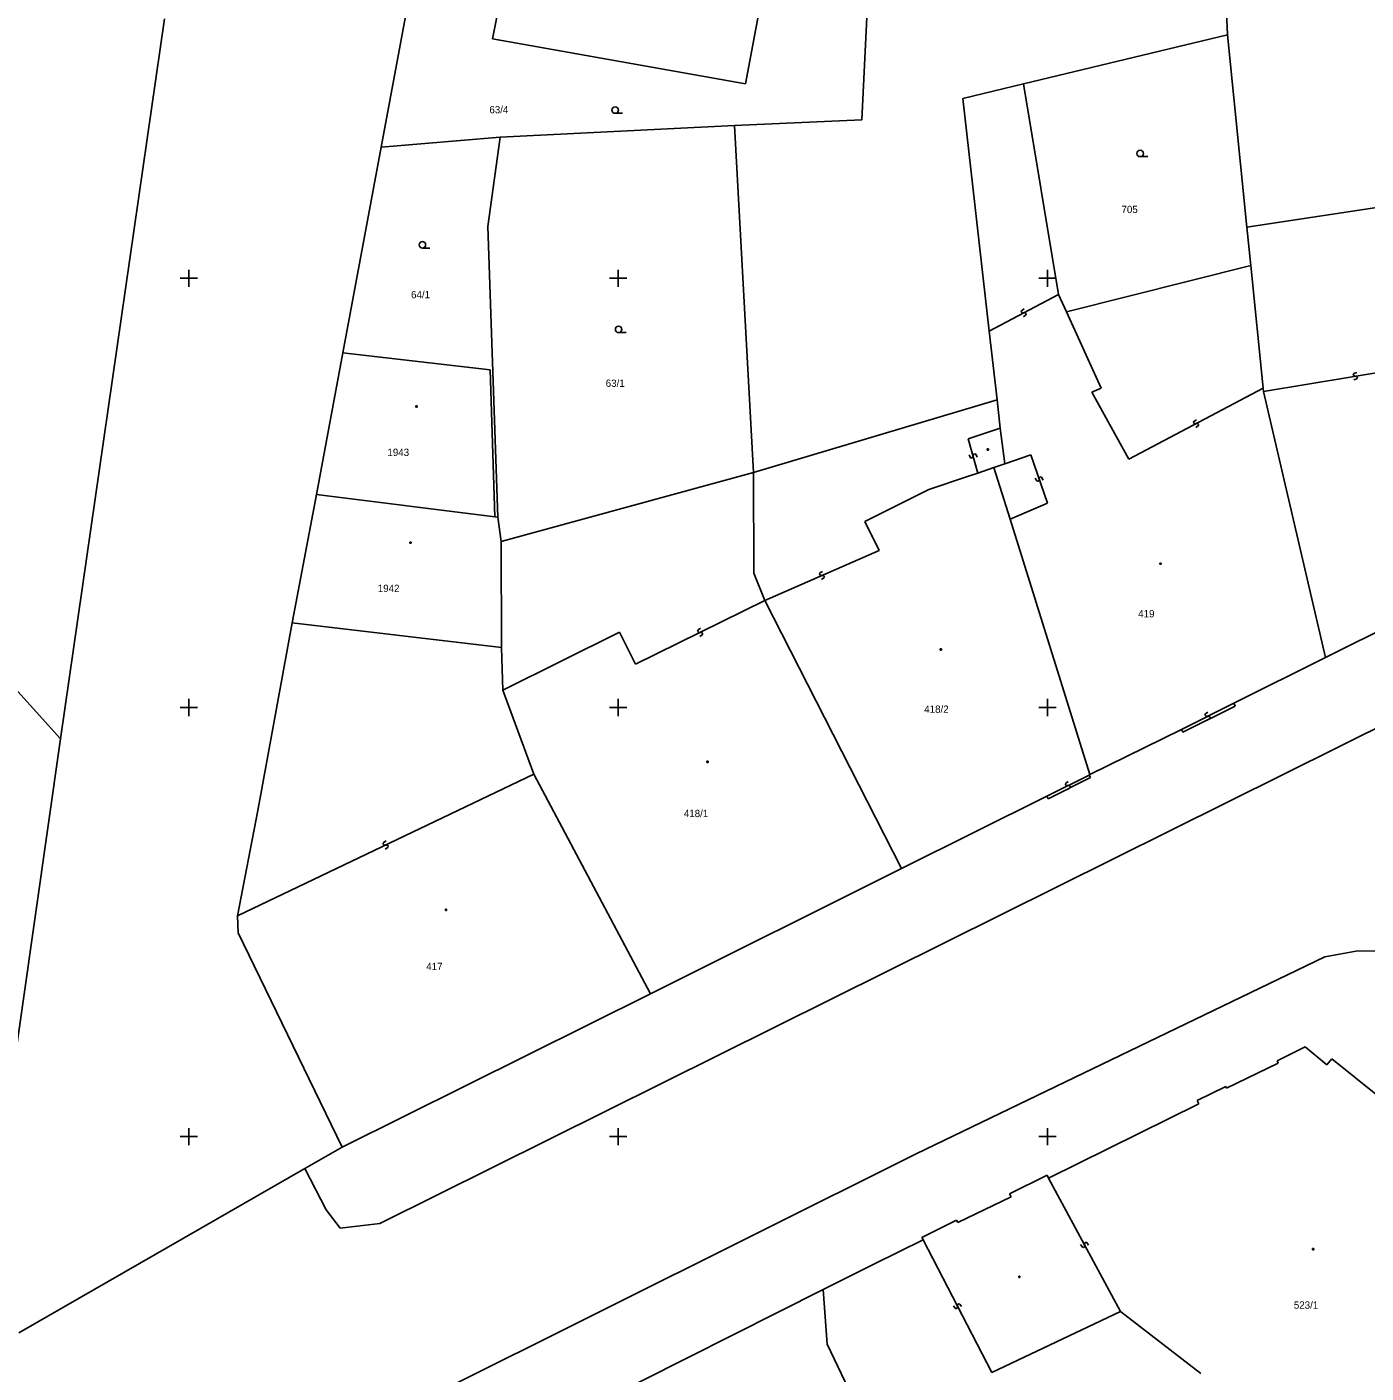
# Model space of a CAD drawing. Extents: x -492811 to -492366, y -1127107 to -1126748.
# Drawn here: x -492547.5 to -492485.2, y -1126951 to -1126888.3 of the extents above; entities that cross this region are included whole.
import ezdxf

# ---------------------------------------------------------------- set-up
doc = ezdxf.new("R2010")
doc.units = 0
doc.layers.add('katastrální mapa', color=7, linetype='Continuous')
doc.layers.add('síť', color=7, linetype='Continuous')

msp = doc.modelspace()

# ---------------------------------------------------------------- linework, layer by layer
at = {"layer": 'katastrální mapa'}
for p, q in [((-492492.39, -1126870.23), (-492491.61, -1126888.66)), ((-492531.04, -1126893.89), (-492527.41, -1126874.45)), ((-492525.85, -1126888.84), (-492523.74, -1126878)), ((-492508.65, -1126892.62), (-492507.93, -1126878.08)), ((-492514.07, -1126890.94), (-492513.02, -1126885.33)), ((-492541.13, -1126887.91), (-492545.98, -1126921.47)), ((-492501.12, -1126890.94), (-492491.61, -1126888.66)), ((-492491.61, -1126888.66), (-492490.71, -1126897.61)), ((-492525.85, -1126888.84), (-492514.07, -1126890.94)), ((-492574.21, -1126890.11), (-492545.98, -1126921.47)), ((-492503.94, -1126891.62), (-492501.12, -1126890.94)), ((-492501.12, -1126890.94), (-492499.49, -1126900.75)), ((-492503.94, -1126891.62), (-492502.72, -1126902.47)), ((-492520.14, -1126892.31), (-492519.79, -1126892.31)), ((-492525.5, -1126893.42), (-492514.58, -1126892.88)), ((-492514.58, -1126892.88), (-492508.65, -1126892.62)), ((-492514.58, -1126892.88), (-492513.69, -1126909.05)), ((-492531.04, -1126893.89), (-492525.5, -1126893.42)), ((-492525.5, -1126893.42), (-492526.07, -1126897.58)), ((-492532.83, -1126903.48), (-492531.04, -1126893.89)), ((-492495.68, -1126894.33), (-492495.33, -1126894.33)), ((-492490.71, -1126897.61), (-492474.93, -1126895.22)), ((-492526.07, -1126897.58), (-492525.6, -1126911.13)), ((-492490.71, -1126897.61), (-492490.53, -1126899.41)), ((-492529.12, -1126898.59), (-492528.77, -1126898.59)), ((-492499.11, -1126901.57), (-492490.53, -1126899.41)), ((-492490.53, -1126899.41), (-492489.95, -1126905.12)), ((-492502.72, -1126902.47), (-492499.49, -1126900.75)), ((-492499.49, -1126900.75), (-492499.11, -1126901.57)), ((-492501.21, -1126901.51), (-492501.22, -1126901.56)), ((-492501.22, -1126901.56), (-492501.2, -1126901.59)), ((-492501.09, -1126901.42), (-492501.21, -1126901.51)), ((-492501.2, -1126901.59), (-492501.15, -1126901.61)), ((-492501.15, -1126901.61), (-492501.06, -1126901.61)), ((-492501, -1126901.71), (-492501.12, -1126901.8)), ((-492501.06, -1126901.61), (-492501.01, -1126901.63)), ((-492501.01, -1126901.63), (-492500.99, -1126901.66)), ((-492500.99, -1126901.66), (-492501, -1126901.71)), ((-492499.11, -1126901.57), (-492497.5, -1126905.12)), ((-492519.98, -1126902.53), (-492519.63, -1126902.53)), ((-492502.72, -1126902.47), (-492502.34, -1126905.66)), ((-492534.06, -1126910.08), (-492532.83, -1126903.48)), ((-492532.83, -1126903.48), (-492525.96, -1126904.26)), ((-492525.96, -1126904.26), (-492525.75, -1126911.11)), ((-492489.93, -1126905.27), (-492481.38, -1126903.85)), ((-492485.58, -1126904.39), (-492485.72, -1126904.43)), ((-492485.72, -1126904.43), (-492485.75, -1126904.47)), ((-492485.75, -1126904.47), (-492485.74, -1126904.51)), ((-492485.74, -1126904.51), (-492485.7, -1126904.55)), ((-492485.59, -1126904.69), (-492485.73, -1126904.73)), ((-492485.7, -1126904.55), (-492485.61, -1126904.57)), ((-492485.61, -1126904.57), (-492485.57, -1126904.61)), ((-492485.56, -1126904.65), (-492485.59, -1126904.69)), ((-492485.57, -1126904.61), (-492485.56, -1126904.65)), ((-492513.69, -1126909.05), (-492502.34, -1126905.66)), ((-492502.34, -1126905.66), (-492502.2, -1126906.98)), ((-492497.93, -1126905.31), (-492497.5, -1126905.12)), ((-492497.93, -1126905.31), (-492496.2, -1126908.43)), ((-492496.2, -1126908.43), (-492489.95, -1126905.12)), ((-492489.95, -1126905.12), (-492489.93, -1126905.27)), ((-492489.93, -1126905.27), (-492487.04, -1126917.67)), ((-492529.42, -1126905.95), (-492529.36, -1126905.95)), ((-492529.42, -1126906.01), (-492529.42, -1126905.95)), ((-492529.36, -1126906.01), (-492529.42, -1126906.01)), ((-492529.36, -1126905.95), (-492529.36, -1126906.01)), ((-492493.18, -1126906.67), (-492493.19, -1126906.72)), ((-492493.19, -1126906.72), (-492493.17, -1126906.76)), ((-492493.06, -1126906.59), (-492493.18, -1126906.67)), ((-492493.17, -1126906.76), (-492493.12, -1126906.78)), ((-492493.12, -1126906.78), (-492493.03, -1126906.77)), ((-492492.97, -1126906.88), (-492493.09, -1126906.96)), ((-492493.03, -1126906.77), (-492492.98, -1126906.79)), ((-492492.98, -1126906.79), (-492492.96, -1126906.83)), ((-492492.96, -1126906.83), (-492492.97, -1126906.88)), ((-492503.69, -1126907.48), (-492502.2, -1126906.98)), ((-492503.69, -1126907.48), (-492503.24, -1126909.08)), ((-492502.2, -1126906.98), (-492501.98, -1126908.64)), ((-492458.35, -1126907.86), (-492531.1, -1126944.05)), ((-492502.81, -1126907.95), (-492502.75, -1126907.95)), ((-492502.81, -1126908.01), (-492502.81, -1126907.95)), ((-492502.75, -1126908.01), (-492502.81, -1126908.01)), ((-492502.75, -1126907.95), (-492502.75, -1126908.01)), ((-492503.59, -1126908.36), (-492503.65, -1126908.23)), ((-492503.54, -1126908.38), (-492503.59, -1126908.36)), ((-492503.5, -1126908.37), (-492503.54, -1126908.38)), ((-492503.47, -1126908.32), (-492503.5, -1126908.37)), ((-492503.46, -1126908.24), (-492503.47, -1126908.32)), ((-492503.43, -1126908.19), (-492503.46, -1126908.24)), ((-492503.39, -1126908.18), (-492503.43, -1126908.19)), ((-492503.34, -1126908.2), (-492503.39, -1126908.18)), ((-492503.28, -1126908.33), (-492503.34, -1126908.2)), ((-492502.5, -1126908.82), (-492501.98, -1126908.64)), ((-492501.98, -1126908.64), (-492500.77, -1126908.23)), ((-492500.77, -1126908.23), (-492500, -1126910.48)), ((-492525.45, -1126912.26), (-492513.69, -1126909.05)), ((-492513.69, -1126909.05), (-492513.68, -1126913.74)), ((-492505.52, -1126909.85), (-492503.67, -1126909.22)), ((-492503.67, -1126909.22), (-492503.24, -1126909.08)), ((-492503.24, -1126909.08), (-492502.5, -1126908.82)), ((-492502.5, -1126908.82), (-492501.74, -1126911.22)), ((-492500.5, -1126909.44), (-492500.57, -1126909.31)), ((-492500.39, -1126909.4), (-492500.42, -1126909.45)), ((-492500.38, -1126909.31), (-492500.39, -1126909.4)), ((-492500.35, -1126909.26), (-492500.38, -1126909.31)), ((-492500.32, -1126909.25), (-492500.35, -1126909.26)), ((-492500.27, -1126909.27), (-492500.32, -1126909.25)), ((-492500.2, -1126909.4), (-492500.27, -1126909.27)), ((-492508.51, -1126911.33), (-492505.52, -1126909.85)), ((-492500.45, -1126909.46), (-492500.5, -1126909.44)), ((-492500.42, -1126909.45), (-492500.45, -1126909.46)), ((-492535.18, -1126916.05), (-492534.06, -1126910.08)), ((-492534.06, -1126910.08), (-492525.75, -1126911.11)), ((-492501.74, -1126911.22), (-492500, -1126910.48)), ((-492487.04, -1126917.67), (-492472.13, -1126910.26)), ((-492525.75, -1126911.11), (-492525.6, -1126911.13)), ((-492525.6, -1126911.13), (-492525.45, -1126912.26)), ((-492501.74, -1126911.22), (-492498.02, -1126923.13)), ((-492508.51, -1126911.33), (-492507.84, -1126912.68)), ((-492529.7, -1126912.29), (-492529.64, -1126912.29)), ((-492529.7, -1126912.35), (-492529.7, -1126912.29)), ((-492529.64, -1126912.35), (-492529.7, -1126912.35)), ((-492529.64, -1126912.29), (-492529.64, -1126912.35)), ((-492525.45, -1126912.26), (-492525.43, -1126917.21)), ((-492513.17, -1126915.01), (-492507.84, -1126912.68)), ((-492513.68, -1126913.74), (-492513.17, -1126915.01)), ((-492510.6, -1126913.73), (-492510.62, -1126913.79)), ((-492510.62, -1126913.79), (-492510.6, -1126913.82)), ((-492510.48, -1126913.66), (-492510.6, -1126913.73)), ((-492510.6, -1126913.82), (-492510.55, -1126913.84)), ((-492494.76, -1126913.27), (-492494.7, -1126913.27)), ((-492494.76, -1126913.33), (-492494.76, -1126913.27)), ((-492494.7, -1126913.33), (-492494.76, -1126913.33)), ((-492494.7, -1126913.27), (-492494.7, -1126913.33)), ((-492510.55, -1126913.84), (-492510.46, -1126913.85)), ((-492510.41, -1126913.96), (-492510.53, -1126914.03)), ((-492510.46, -1126913.85), (-492510.41, -1126913.87)), ((-492510.41, -1126913.87), (-492510.39, -1126913.9)), ((-492510.39, -1126913.9), (-492510.41, -1126913.96)), ((-492519.19, -1126917.99), (-492513.17, -1126915.01)), ((-492513.17, -1126915.01), (-492506.8, -1126927.51)), ((-492536.79, -1126924.8), (-492535.18, -1126916.05)), ((-492535.18, -1126916.05), (-492525.43, -1126917.21)), ((-492516.16, -1126916.31), (-492516.28, -1126916.39)), ((-492525.37, -1126919.19), (-492519.93, -1126916.49)), ((-492519.93, -1126916.49), (-492519.19, -1126917.99)), ((-492516.28, -1126916.39), (-492516.3, -1126916.45)), ((-492516.3, -1126916.45), (-492516.28, -1126916.48)), ((-492516.28, -1126916.48), (-492516.22, -1126916.5)), ((-492516.22, -1126916.5), (-492516.14, -1126916.5)), ((-492516.08, -1126916.61), (-492516.2, -1126916.69)), ((-492516.14, -1126916.5), (-492516.08, -1126916.52)), ((-492516.08, -1126916.52), (-492516.06, -1126916.55)), ((-492516.06, -1126916.55), (-492516.08, -1126916.61)), ((-492525.43, -1126917.21), (-492525.37, -1126919.19)), ((-492504.99, -1126917.27), (-492504.93, -1126917.27)), ((-492504.99, -1126917.33), (-492504.99, -1126917.27)), ((-492504.93, -1126917.33), (-492504.99, -1126917.33)), ((-492504.93, -1126917.27), (-492504.93, -1126917.33)), ((-492491.32, -1126919.8), (-492487.04, -1126917.67)), ((-492525.37, -1126919.19), (-492523.93, -1126923.11)), ((-492493.76, -1126921.02), (-492491.32, -1126919.8)), ((-492493.69, -1126921.15), (-492491.26, -1126919.94)), ((-492491.32, -1126919.8), (-492491.26, -1126919.94)), ((-492492.64, -1126920.3), (-492492.66, -1126920.36)), ((-492492.66, -1126920.36), (-492492.64, -1126920.39)), ((-492492.52, -1126920.22), (-492492.64, -1126920.3)), ((-492492.64, -1126920.39), (-492492.58, -1126920.41)), ((-492492.58, -1126920.41), (-492492.5, -1126920.41)), ((-492492.44, -1126920.52), (-492492.56, -1126920.6)), ((-492492.5, -1126920.41), (-492492.44, -1126920.43)), ((-492492.44, -1126920.43), (-492492.42, -1126920.46)), ((-492492.42, -1126920.46), (-492492.44, -1126920.52)), ((-492498.02, -1126923.13), (-492493.76, -1126921.02)), ((-492493.76, -1126921.02), (-492493.69, -1126921.15)), ((-492550.11, -1126950.41), (-492545.98, -1126921.47)), ((-492515.87, -1126922.51), (-492515.81, -1126922.51)), ((-492515.87, -1126922.57), (-492515.87, -1126922.51)), ((-492515.81, -1126922.57), (-492515.87, -1126922.57)), ((-492515.81, -1126922.51), (-492515.81, -1126922.57)), ((-492537.73, -1126929.71), (-492523.93, -1126923.11)), ((-492523.93, -1126923.11), (-492518.49, -1126933.34)), ((-492500.03, -1126924.13), (-492498.06, -1126923.15)), ((-492498.06, -1126923.15), (-492498.02, -1126923.13)), ((-492498.06, -1126923.15), (-492498, -1126923.26)), ((-492499.96, -1126924.26), (-492498, -1126923.26)), ((-492499.14, -1126923.53), (-492499.16, -1126923.59)), ((-492499.16, -1126923.59), (-492499.14, -1126923.62)), ((-492499.03, -1126923.45), (-492499.14, -1126923.53)), ((-492499.14, -1126923.62), (-492499.09, -1126923.64)), ((-492499.09, -1126923.64), (-492499, -1126923.64)), ((-492498.95, -1126923.75), (-492499.06, -1126923.83)), ((-492499, -1126923.64), (-492498.95, -1126923.66)), ((-492498.95, -1126923.66), (-492498.93, -1126923.69)), ((-492498.93, -1126923.69), (-492498.95, -1126923.75)), ((-492506.8, -1126927.51), (-492500.03, -1126924.13)), ((-492500.03, -1126924.13), (-492499.96, -1126924.26)), ((-492537.73, -1126929.71), (-492536.79, -1126924.8)), ((-492530.93, -1126926.3), (-492530.95, -1126926.35)), ((-492530.95, -1126926.35), (-492530.93, -1126926.39)), ((-492530.81, -1126926.22), (-492530.93, -1126926.3)), ((-492530.93, -1126926.39), (-492530.87, -1126926.41)), ((-492530.87, -1126926.41), (-492530.79, -1126926.41)), ((-492530.73, -1126926.52), (-492530.85, -1126926.6)), ((-492530.79, -1126926.41), (-492530.73, -1126926.43)), ((-492530.73, -1126926.43), (-492530.71, -1126926.47)), ((-492530.71, -1126926.47), (-492530.73, -1126926.52)), ((-492518.49, -1126933.34), (-492506.8, -1126927.51)), ((-492528.05, -1126929.4), (-492527.99, -1126929.4)), ((-492528.05, -1126929.46), (-492528.05, -1126929.4)), ((-492527.99, -1126929.46), (-492528.05, -1126929.46)), ((-492527.99, -1126929.4), (-492527.99, -1126929.46)), ((-492537.73, -1126929.71), (-492537.7, -1126930.5)), ((-492537.7, -1126930.5), (-492532.86, -1126940.49)), ((-492487.07, -1126931.62), (-492485.54, -1126931.34)), ((-492485.54, -1126931.34), (-492482.58, -1126931.39)), ((-492487.07, -1126931.62), (-492506.11, -1126940.81)), ((-492532.86, -1126940.49), (-492518.49, -1126933.34)), ((-492489.3, -1126936.47), (-492488, -1126935.82)), ((-492488, -1126935.82), (-492486.98, -1126936.65)), ((-492486.98, -1126936.65), (-492486.75, -1126936.37)), ((-492486.75, -1126936.37), (-492484.54, -1126938.15)), ((-492491.65, -1126937.75), (-492489.25, -1126936.58)), ((-492489.3, -1126936.47), (-492489.25, -1126936.58)), ((-492493.03, -1126938.32), (-492491.69, -1126937.66)), ((-492491.69, -1126937.66), (-492491.65, -1126937.75)), ((-492499.95, -1126941.94), (-492492.95, -1126938.47)), ((-492493.03, -1126938.32), (-492492.95, -1126938.47)), ((-492532.86, -1126940.49), (-492534.6, -1126941.49)), ((-492506.11, -1126940.81), (-492528.47, -1126951.96)), ((-492534.6, -1126941.49), (-492547.92, -1126949.15)), ((-492533.6, -1126943.41), (-492534.6, -1126941.49)), ((-492501.76, -1126942.66), (-492500.02, -1126941.8)), ((-492500.02, -1126941.8), (-492499.95, -1126941.94)), ((-492499.95, -1126941.94), (-492496.59, -1126948.15)), ((-492501.76, -1126942.66), (-492501.69, -1126942.8)), ((-492504.17, -1126944.01), (-492501.69, -1126942.8)), ((-492533.6, -1126943.41), (-492532.95, -1126944.27)), ((-492505.85, -1126944.7), (-492504.23, -1126943.89)), ((-492504.23, -1126943.89), (-492504.17, -1126944.01)), ((-492531.1, -1126944.05), (-492532.95, -1126944.27)), ((-492508.05, -1126945.93), (-492505.79, -1126944.81)), ((-492505.85, -1126944.7), (-492505.79, -1126944.81)), ((-492505.79, -1126944.81), (-492502.59, -1126951)), ((-492498.37, -1126945.15), (-492498.46, -1126945.03)), ((-492498.32, -1126945.16), (-492498.37, -1126945.15)), ((-492498.28, -1126945.14), (-492498.32, -1126945.16)), ((-492498.27, -1126945.09), (-492498.28, -1126945.14)), ((-492498.26, -1126944.95), (-492498.27, -1126945)), ((-492498.27, -1126945), (-492498.27, -1126945.09)), ((-492498.22, -1126944.93), (-492498.26, -1126944.95)), ((-492498.17, -1126944.94), (-492498.22, -1126944.93)), ((-492498.08, -1126945.06), (-492498.17, -1126944.94)), ((-492487.65, -1126945.21), (-492487.59, -1126945.21)), ((-492487.65, -1126945.27), (-492487.65, -1126945.21)), ((-492487.59, -1126945.27), (-492487.65, -1126945.27)), ((-492487.59, -1126945.21), (-492487.59, -1126945.27)), ((-492510.45, -1126947.13), (-492508.05, -1126945.93)), ((-492501.34, -1126946.51), (-492501.28, -1126946.51)), ((-492501.34, -1126946.57), (-492501.34, -1126946.51)), ((-492501.28, -1126946.57), (-492501.34, -1126946.57)), ((-492501.28, -1126946.51), (-492501.28, -1126946.57)), ((-492523, -1126953.44), (-492510.45, -1126947.13)), ((-492510.45, -1126947.13), (-492510.27, -1126949.68)), ((-492504.3, -1126948), (-492504.38, -1126947.89)), ((-492504.24, -1126948.02), (-492504.3, -1126948)), ((-492504.21, -1126948), (-492504.24, -1126948.02)), ((-492504.19, -1126947.95), (-492504.21, -1126948)), ((-492504.17, -1126947.81), (-492504.19, -1126947.86)), ((-492504.19, -1126947.86), (-492504.19, -1126947.95)), ((-492504.14, -1126947.79), (-492504.17, -1126947.81)), ((-492504.08, -1126947.81), (-492504.14, -1126947.79)), ((-492504, -1126947.92), (-492504.08, -1126947.81)), ((-492502.59, -1126951), (-492496.59, -1126948.15)), ((-492496.59, -1126948.15), (-492492.85, -1126951.04)), ((-492510.27, -1126949.68), (-492508.71, -1126952.9))]:
    msp.add_line(p, q, dxfattribs=at)
for centre in [(-492520.14, -1126892.16), (-492495.68, -1126894.18), (-492529.12, -1126898.44), (-492519.98, -1126902.38)]:
    msp.add_circle(centre, 0.15, dxfattribs=at)
at = {"layer": 'síť'}
for p, q in [((-492540.4, -1126900), (-492539.6, -1126900)), ((-492540, -1126899.6), (-492540, -1126900.4)), ((-492520.4, -1126900), (-492519.6, -1126900)), ((-492520, -1126899.6), (-492520, -1126900.4)), ((-492500.4, -1126900), (-492499.6, -1126900)), ((-492500, -1126899.6), (-492500, -1126900.4)), ((-492540.4, -1126920), (-492539.6, -1126920)), ((-492540, -1126919.6), (-492540, -1126920.4)), ((-492520.4, -1126920), (-492519.6, -1126920)), ((-492520, -1126919.6), (-492520, -1126920.4)), ((-492500.4, -1126920), (-492499.6, -1126920)), ((-492500, -1126919.6), (-492500, -1126920.4)), ((-492540.4, -1126940), (-492539.6, -1126940)), ((-492540, -1126939.6), (-492540, -1126940.4)), ((-492520.4, -1126940), (-492519.6, -1126940)), ((-492520, -1126939.6), (-492520, -1126940.4)), ((-492500.4, -1126940), (-492499.6, -1126940)), ((-492500, -1126939.6), (-492500, -1126940.4))]:
    msp.add_line(p, q, dxfattribs=at)

# ---------------------------------------------------------------- texts
at = {"layer": 'katastrální mapa'}
for s, p in [('63/4', (-492526, -1126892.31)), ('705', (-492496.55, -1126896.96)), ('64/1', (-492529.65, -1126900.93)), ('63/1', (-492520.58, -1126905.06)), ('1943', (-492530.75, -1126908.28)), ('1942', (-492531.2, -1126914.62)), ('419', (-492495.77, -1126915.8)), ('418/2', (-492505.74, -1126920.25)), ('418/1', (-492516.94, -1126925.11)), ('417', (-492528.94, -1126932.24)), ('523/1', (-492488.52, -1126948.02))]:
    msp.add_text(s, height=0.34, dxfattribs=at).set_placement(p)

doc.saveas('drawing.dxf')
